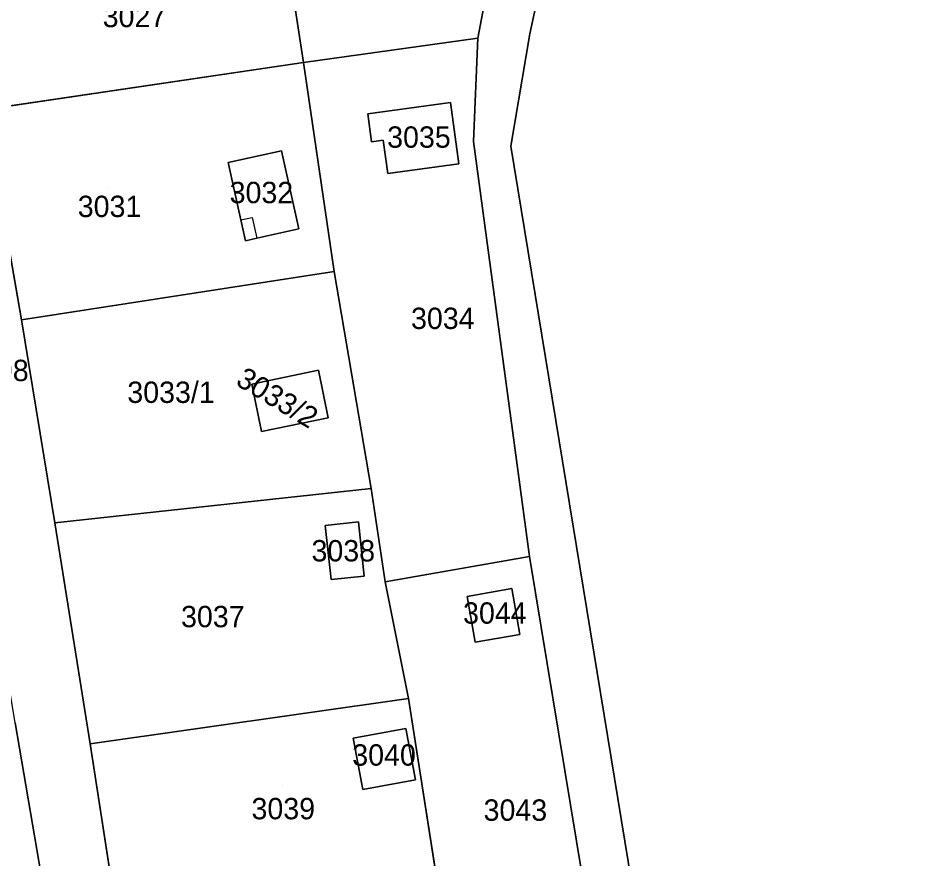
# Model space of a CAD drawing. Extents: x -262715 to -259381, y -1237238 to -1231182.
# Drawn here: x -260203.1 to -260117.4, y -1234317.3 to -1234238.6 of the extents above; entities that cross this region are included whole.
import ezdxf

# ---------------------------------------------------------------- set-up
doc = ezdxf.new("R2010")
doc.units = 0
for name, color, linetype in [('body_kn', 7, 'Continuous'), ('kladpar_druhypozemkov', 7, 'Continuous'), ('kladpar_hranice', 7, 'Continuous'), ('kladpar_parcelnecisla', 7, 'Continuous'), ('kladpar_plochy', 7, 'Continuous'), ('zappar_hrandruhpozemk', 7, 'Continuous')]:
    doc.layers.add(name, color=color, linetype=linetype)

msp = doc.modelspace()

# ---------------------------------------------------------------- linework, layer by layer
at = {"layer": 'body_kn'}
for p, q in [((-260160.05, -1234240.51), (-260160.05, -1234240.51)), ((-260160.05, -1234240.51), (-260160.05, -1234240.51)), ((-260155.18, -1234240.08), (-260155.18, -1234240.08)), ((-260176.38, -1234242.78), (-260176.38, -1234242.78)), ((-260176.38, -1234242.78), (-260176.38, -1234242.78)), ((-260162.62, -1234246.53), (-260162.62, -1234246.53)), ((-260162.62, -1234246.53), (-260162.62, -1234246.53)), ((-260170.35, -1234247.58), (-260170.35, -1234247.58)), ((-260169.99, -1234250.2), (-260169.99, -1234250.2)), ((-260168.9, -1234250.06), (-260168.9, -1234250.06)), ((-260160.45, -1234250.18), (-260160.45, -1234250.18)), ((-260178.43, -1234251.04), (-260178.43, -1234251.04)), ((-260178.43, -1234251.04), (-260178.43, -1234251.04)), ((-260156.95, -1234250.62), (-260156.95, -1234250.62)), ((-260183.43, -1234252.15), (-260183.43, -1234252.15)), ((-260161.84, -1234252.27), (-260161.84, -1234252.27)), ((-260168.48, -1234253.18), (-260168.48, -1234253.18)), ((-260182.24, -1234257.51), (-260182.24, -1234257.51)), ((-260182.24, -1234257.51), (-260182.24, -1234257.51)), ((-260181.17, -1234257.28), (-260181.17, -1234257.28)), ((-260176.81, -1234258.36), (-260176.81, -1234258.36)), ((-260181.81, -1234259.47), (-260181.81, -1234259.47)), ((-260180.73, -1234259.23), (-260180.73, -1234259.23)), ((-260173.49, -1234262.35), (-260173.49, -1234262.35)), ((-260173.49, -1234262.35), (-260173.49, -1234262.35)), ((-260202.77, -1234266.86), (-260202.77, -1234266.86)), ((-260174.97, -1234271.59), (-260174.97, -1234271.59)), ((-260174.97, -1234271.59), (-260174.97, -1234271.59)), ((-260181.21, -1234272.88), (-260181.21, -1234272.88)), ((-260174.05, -1234276.05), (-260174.05, -1234276.05)), ((-260180.3, -1234277.34), (-260180.3, -1234277.34)), ((-260170.03, -1234282.65), (-260170.03, -1234282.65)), ((-260170.03, -1234282.65), (-260170.03, -1234282.65)), ((-260199.63, -1234285.89), (-260199.63, -1234285.89)), ((-260174.33, -1234286.12), (-260174.33, -1234286.12)), ((-260171.23, -1234285.79), (-260171.23, -1234285.79)), ((-260171.23, -1234285.79), (-260171.23, -1234285.79)), ((-260155.21, -1234289.04), (-260155.21, -1234289.04)), ((-260155.21, -1234289.04), (-260155.21, -1234289.04)), ((-260173.78, -1234291.19), (-260173.78, -1234291.19)), ((-260170.68, -1234290.86), (-260170.68, -1234290.86)), ((-260168.73, -1234291.4), (-260168.73, -1234291.4)), ((-260156.87, -1234292.03), (-260156.87, -1234292.03)), ((-260156.87, -1234292.03), (-260156.87, -1234292.03)), ((-260161.05, -1234292.76), (-260161.05, -1234292.76)), ((-260156.13, -1234296.32), (-260156.13, -1234296.32)), ((-260160.3, -1234297.05), (-260160.3, -1234297.05)), ((-260166.53, -1234302.32), (-260166.53, -1234302.32)), ((-260166.53, -1234302.32), (-260166.53, -1234302.32)), ((-260166.79, -1234305.12), (-260166.79, -1234305.12)), ((-260166.79, -1234305.12), (-260166.79, -1234305.12)), ((-260196.34, -1234306.57), (-260196.34, -1234306.57)), ((-260171.71, -1234306.04), (-260171.71, -1234306.04)), ((-260165.89, -1234309.93), (-260165.89, -1234309.93)), ((-260170.81, -1234310.85), (-260170.81, -1234310.85))]:
    msp.add_line(p, q, dxfattribs=at)
at = {"layer": 'kladpar_druhypozemkov'}
for p, q in [((-260165.78, -1234248.55), (-260165.78, -1234248.55)), ((-260180.01, -1234253.6), (-260180.01, -1234253.6)), ((-260194.72, -1234254.46), (-260194.72, -1234254.46)), ((-260163.64, -1234266.05), (-260163.64, -1234266.05)), ((-260189.15, -1234272.7), (-260189.15, -1234272.7)), ((-260177.71, -1234273.84), (-260177.71, -1234273.84)), ((-260172.57, -1234287.43), (-260172.57, -1234287.43)), ((-260185.02, -1234293.19), (-260185.02, -1234293.19)), ((-260158.54, -1234293.55), (-260158.54, -1234293.55)), ((-260168.63, -1234306.68), (-260168.63, -1234306.68)), ((-260178.3, -1234310.46), (-260178.3, -1234310.46)), ((-260156.58, -1234311.95), (-260156.58, -1234311.95))]:
    msp.add_line(p, q, dxfattribs=at)
at = {"layer": 'kladpar_hranice'}
msp.add_line((-260173.49, -1234262.35), (-260170.03, -1234282.65), dxfattribs=at)
for points in [[(-260176.38, -1234242.78), (-260179.06, -1234225.27), (-260181.78, -1234209.78), (-260149.04, -1234204.84)], [(-260149.04, -1234204.84), (-260150.99, -1234210.36), (-260153.93, -1234216.53), (-260157.15, -1234225.18), (-260160.05, -1234240.51), (-260176.38, -1234242.78)], [(-260209.07, -1234230.21), (-260206.2, -1234247.19), (-260202.77, -1234266.86), (-260199.63, -1234285.89), (-260196.34, -1234306.57), (-260193.24, -1234326.54), (-260189.96, -1234345.97), (-260186.41, -1234366.12), (-260183.41, -1234386.31), (-260187.97, -1234399.27), (-260191.01, -1234380.35), (-260194.04, -1234361.43), (-260197.08, -1234342.52), (-260200.12, -1234323.57), (-260203.35, -1234304.61), (-260206.45, -1234286.21), (-260207.91, -1234277.44), (-260211.68, -1234258.38), (-260214.57, -1234239.05), (-260217.79, -1234219.78)], [(-260179.06, -1234225.27), (-260176.38, -1234242.78), (-260206.2, -1234247.19), (-260209.07, -1234230.21), (-260188.21, -1234226.42), (-260187.24, -1234233.35), (-260184.12, -1234232.92), (-260184.24, -1234232.08), (-260182.11, -1234231.78), (-260182.18, -1234231.28), (-260181.09, -1234231.13), (-260181.57, -1234227.72), (-260182.71, -1234227.87), (-260183.01, -1234225.7), (-260179.06, -1234225.27)], [(-260152.21, -1234226.25), (-260155.18, -1234240.08), (-260156.95, -1234250.62), (-260140.14, -1234353.16), (-260137.24, -1234370.87), (-260133.61, -1234382.81), (-260127.82, -1234405.25), (-260124.82, -1234416.87), (-260125.16, -1234429.75), (-260129.66, -1234430.44), (-260132.98, -1234401.37), (-260134.62, -1234392.6), (-260135.93, -1234390.5), (-260138.8, -1234383.3), (-260140.7, -1234378.18), (-260141.72, -1234369.83), (-260146.42, -1234342.34), (-260155.21, -1234289.04), (-260160.45, -1234250.18), (-260160.05, -1234240.51), (-260157.15, -1234225.18)], [(-260157.83, -1234614.46), (-260153.62, -1234598.11), (-260152.93, -1234574.76), (-260148.07, -1234573.57), (-260144.92, -1234572.79), (-260124.47, -1234568.17), (-260129.64, -1234538.99), (-260134.43, -1234511.91), (-260132.92, -1234499.01), (-260133.41, -1234472.55), (-260134.35, -1234467.64), (-260117.39, -1234465.16), (-260125.16, -1234429.75), (-260124.82, -1234416.87), (-260127.82, -1234405.25), (-260133.61, -1234382.81), (-260137.24, -1234370.87), (-260140.14, -1234353.16), (-260156.95, -1234250.62), (-260155.18, -1234240.08), (-260152.21, -1234226.25)], [(-260173.49, -1234262.35), (-260176.38, -1234242.78), (-260160.05, -1234240.51)], [(-260160.05, -1234240.51), (-260160.45, -1234250.18), (-260155.21, -1234289.04), (-260168.73, -1234291.4), (-260170.03, -1234282.65), (-260173.49, -1234262.35)], [(-260202.77, -1234266.86), (-260206.2, -1234247.19), (-260176.38, -1234242.78)], [(-260176.38, -1234242.78), (-260173.49, -1234262.35), (-260202.77, -1234266.86)], [(-260162.62, -1234246.53), (-260161.84, -1234252.27), (-260168.48, -1234253.18), (-260168.9, -1234250.06), (-260169.99, -1234250.2), (-260170.35, -1234247.58), (-260162.62, -1234246.53)], [(-260170.35, -1234247.58), (-260169.99, -1234250.2), (-260168.9, -1234250.06), (-260168.48, -1234253.18), (-260161.84, -1234252.27), (-260162.62, -1234246.53), (-260170.35, -1234247.58)], [(-260183.43, -1234252.15), (-260182.24, -1234257.51), (-260181.81, -1234259.47), (-260180.73, -1234259.23), (-260176.81, -1234258.36), (-260178.43, -1234251.04), (-260183.43, -1234252.15)], [(-260178.43, -1234251.04), (-260176.81, -1234258.36), (-260180.73, -1234259.23), (-260181.81, -1234259.47), (-260182.24, -1234257.51), (-260183.43, -1234252.15), (-260178.43, -1234251.04)], [(-260170.03, -1234282.65), (-260199.63, -1234285.89), (-260202.77, -1234266.86), (-260173.49, -1234262.35)], [(-260174.97, -1234271.59), (-260174.05, -1234276.05), (-260180.3, -1234277.34), (-260181.21, -1234272.88), (-260174.97, -1234271.59)], [(-260174.05, -1234276.05), (-260174.97, -1234271.59), (-260181.21, -1234272.88), (-260180.3, -1234277.34), (-260174.05, -1234276.05)], [(-260196.34, -1234306.57), (-260199.63, -1234285.89), (-260170.03, -1234282.65)], [(-260170.03, -1234282.65), (-260168.73, -1234291.4), (-260166.53, -1234302.32), (-260196.34, -1234306.57)], [(-260171.23, -1234285.79), (-260170.68, -1234290.86), (-260173.78, -1234291.19), (-260174.33, -1234286.12), (-260171.23, -1234285.79)], [(-260173.78, -1234291.19), (-260170.68, -1234290.86), (-260171.23, -1234285.79), (-260174.33, -1234286.12), (-260173.78, -1234291.19)], [(-260166.53, -1234302.32), (-260168.73, -1234291.4), (-260155.21, -1234289.04)], [(-260155.21, -1234289.04), (-260146.42, -1234342.34), (-260159.89, -1234344.08), (-260160.54, -1234341.7), (-260163.48, -1234321.82), (-260166.53, -1234302.32)], [(-260156.87, -1234292.03), (-260156.13, -1234296.32), (-260160.3, -1234297.05), (-260161.05, -1234292.76), (-260156.87, -1234292.03)], [(-260161.05, -1234292.76), (-260160.3, -1234297.05), (-260156.13, -1234296.32), (-260156.87, -1234292.03), (-260161.05, -1234292.76)], [(-260193.24, -1234326.54), (-260196.34, -1234306.57), (-260166.53, -1234302.32)], [(-260166.53, -1234302.32), (-260163.48, -1234321.82), (-260193.24, -1234326.54)], [(-260203.35, -1234304.61), (-260200.12, -1234323.57), (-260233.23, -1234328.1), (-260236.3, -1234308.84)], [(-260171.71, -1234306.04), (-260170.81, -1234310.85), (-260165.89, -1234309.93), (-260166.79, -1234305.12), (-260171.71, -1234306.04)], [(-260166.79, -1234305.12), (-260165.89, -1234309.93), (-260170.81, -1234310.85), (-260171.71, -1234306.04), (-260166.79, -1234305.12)]]:
    msp.add_lwpolyline(points, dxfattribs=at)
at = {"layer": 'kladpar_plochy'}
for p, q in [((-260176.38, -1234242.78), (-260179.06, -1234225.27)), ((-260157.15, -1234225.18), (-260160.05, -1234240.51)), ((-260160.05, -1234240.51), (-260176.38, -1234242.78)), ((-260176.38, -1234242.78), (-260160.05, -1234240.51)), ((-260160.05, -1234240.51), (-260160.45, -1234250.18)), ((-260206.2, -1234247.19), (-260176.38, -1234242.78)), ((-260176.38, -1234242.78), (-260173.49, -1234262.35)), ((-260173.49, -1234262.35), (-260176.38, -1234242.78)), ((-260162.62, -1234246.53), (-260170.35, -1234247.58)), ((-260161.84, -1234252.27), (-260162.62, -1234246.53)), ((-260202.77, -1234266.86), (-260206.2, -1234247.19)), ((-260170.35, -1234247.58), (-260169.99, -1234250.2)), ((-260169.99, -1234250.2), (-260168.9, -1234250.06)), ((-260168.9, -1234250.06), (-260168.48, -1234253.18)), ((-260160.45, -1234250.18), (-260155.21, -1234289.04)), ((-260178.43, -1234251.04), (-260183.43, -1234252.15)), ((-260176.81, -1234258.36), (-260178.43, -1234251.04)), ((-260183.43, -1234252.15), (-260182.24, -1234257.51)), ((-260168.48, -1234253.18), (-260161.84, -1234252.27)), ((-260182.24, -1234257.51), (-260181.81, -1234259.47)), ((-260180.73, -1234259.23), (-260176.81, -1234258.36)), ((-260181.81, -1234259.47), (-260180.73, -1234259.23)), ((-260173.49, -1234262.35), (-260202.77, -1234266.86)), ((-260202.77, -1234266.86), (-260173.49, -1234262.35)), ((-260170.03, -1234282.65), (-260173.49, -1234262.35)), ((-260173.49, -1234262.35), (-260170.03, -1234282.65)), ((-260199.63, -1234285.89), (-260202.77, -1234266.86)), ((-260174.97, -1234271.59), (-260181.21, -1234272.88)), ((-260174.05, -1234276.05), (-260174.97, -1234271.59)), ((-260181.21, -1234272.88), (-260180.3, -1234277.34)), ((-260180.3, -1234277.34), (-260174.05, -1234276.05)), ((-260170.03, -1234282.65), (-260199.63, -1234285.89)), ((-260199.63, -1234285.89), (-260170.03, -1234282.65)), ((-260168.73, -1234291.4), (-260170.03, -1234282.65)), ((-260170.03, -1234282.65), (-260168.73, -1234291.4)), ((-260196.34, -1234306.57), (-260199.63, -1234285.89)), ((-260171.23, -1234285.79), (-260174.33, -1234286.12)), ((-260174.33, -1234286.12), (-260173.78, -1234291.19)), ((-260170.68, -1234290.86), (-260171.23, -1234285.79)), ((-260155.21, -1234289.04), (-260168.73, -1234291.4)), ((-260168.73, -1234291.4), (-260155.21, -1234289.04)), ((-260155.21, -1234289.04), (-260146.42, -1234342.34)), ((-260173.78, -1234291.19), (-260170.68, -1234290.86)), ((-260168.73, -1234291.4), (-260166.53, -1234302.32)), ((-260166.53, -1234302.32), (-260168.73, -1234291.4)), ((-260156.87, -1234292.03), (-260161.05, -1234292.76)), ((-260156.13, -1234296.32), (-260156.87, -1234292.03)), ((-260161.05, -1234292.76), (-260160.3, -1234297.05)), ((-260160.3, -1234297.05), (-260156.13, -1234296.32)), ((-260166.53, -1234302.32), (-260196.34, -1234306.57)), ((-260196.34, -1234306.57), (-260166.53, -1234302.32)), ((-260163.48, -1234321.82), (-260166.53, -1234302.32)), ((-260166.53, -1234302.32), (-260163.48, -1234321.82)), ((-260203.35, -1234304.61), (-260200.12, -1234323.57)), ((-260166.79, -1234305.12), (-260171.71, -1234306.04)), ((-260165.89, -1234309.93), (-260166.79, -1234305.12)), ((-260193.24, -1234326.54), (-260196.34, -1234306.57)), ((-260171.71, -1234306.04), (-260170.81, -1234310.85)), ((-260170.81, -1234310.85), (-260165.89, -1234309.93))]:
    msp.add_line(p, q, dxfattribs=at)
for points in [[(-260209.07, -1234230.21), (-260206.2, -1234247.19), (-260202.77, -1234266.86), (-260199.63, -1234285.89), (-260196.34, -1234306.57), (-260193.24, -1234326.54), (-260189.96, -1234345.97), (-260186.41, -1234366.12), (-260183.41, -1234386.31), (-260187.97, -1234399.27), (-260191.01, -1234380.35), (-260194.04, -1234361.43), (-260197.08, -1234342.52), (-260200.12, -1234323.57), (-260203.35, -1234304.61), (-260206.45, -1234286.21), (-260207.91, -1234277.44), (-260211.68, -1234258.38), (-260214.57, -1234239.05), (-260217.79, -1234219.78)], [(-260152.21, -1234226.25), (-260155.18, -1234240.08), (-260156.95, -1234250.62), (-260140.14, -1234353.16), (-260137.24, -1234370.87), (-260133.61, -1234382.81), (-260127.82, -1234405.25), (-260124.82, -1234416.87), (-260125.16, -1234429.75), (-260129.66, -1234430.44), (-260132.98, -1234401.37), (-260134.62, -1234392.6), (-260135.93, -1234390.5), (-260138.8, -1234383.3), (-260140.7, -1234378.18), (-260141.72, -1234369.83), (-260146.42, -1234342.34), (-260155.21, -1234289.04), (-260160.45, -1234250.18), (-260160.05, -1234240.51), (-260157.15, -1234225.18)], [(-260157.83, -1234614.46), (-260153.62, -1234598.11), (-260152.93, -1234574.76), (-260148.07, -1234573.57), (-260144.92, -1234572.79), (-260124.47, -1234568.17), (-260129.64, -1234538.99), (-260134.43, -1234511.91), (-260132.92, -1234499.01), (-260133.41, -1234472.55), (-260134.35, -1234467.64), (-260117.39, -1234465.16), (-260125.16, -1234429.75), (-260124.82, -1234416.87), (-260127.82, -1234405.25), (-260133.61, -1234382.81), (-260137.24, -1234370.87), (-260140.14, -1234353.16), (-260156.95, -1234250.62), (-260155.18, -1234240.08), (-260152.21, -1234226.25)]]:
    msp.add_lwpolyline(points, dxfattribs=at)
for points in [[(-260179.06, -1234225.27), (-260176.38, -1234242.78), (-260206.2, -1234247.19), (-260209.07, -1234230.21), (-260188.21, -1234226.42), (-260187.24, -1234233.35), (-260184.12, -1234232.92), (-260184.24, -1234232.08), (-260182.11, -1234231.78), (-260182.18, -1234231.28), (-260181.09, -1234231.13), (-260181.57, -1234227.72), (-260182.71, -1234227.87), (-260183.01, -1234225.7)], [(-260162.62, -1234246.53), (-260161.84, -1234252.27), (-260168.48, -1234253.18), (-260168.9, -1234250.06), (-260169.99, -1234250.2), (-260170.35, -1234247.58)], [(-260178.43, -1234251.04), (-260176.81, -1234258.36), (-260180.73, -1234259.23), (-260181.81, -1234259.47), (-260182.24, -1234257.51), (-260183.43, -1234252.15)], [(-260174.97, -1234271.59), (-260174.05, -1234276.05), (-260180.3, -1234277.34), (-260181.21, -1234272.88)], [(-260171.23, -1234285.79), (-260170.68, -1234290.86), (-260173.78, -1234291.19), (-260174.33, -1234286.12)], [(-260156.87, -1234292.03), (-260156.13, -1234296.32), (-260160.3, -1234297.05), (-260161.05, -1234292.76)], [(-260166.79, -1234305.12), (-260165.89, -1234309.93), (-260170.81, -1234310.85), (-260171.71, -1234306.04)]]:
    msp.add_lwpolyline(points, close=True, dxfattribs=at)
at = {"layer": 'zappar_hrandruhpozemk'}
for p, q in [((-260182.24, -1234257.51), (-260181.17, -1234257.28)), ((-260181.17, -1234257.28), (-260180.73, -1234259.23))]:
    msp.add_line(p, q, dxfattribs=at)

# ---------------------------------------------------------------- texts
at = {"layer": 'kladpar_parcelnecisla'}
for s, p in [('3027', (-260195.163, -1234239.47)), ('3035', (-260168.541, -1234250.76)), ('3032', (-260183.283, -1234255.95)), ('3031', (-260197.497, -1234257.25)), ('3034', (-260166.306, -1234267.73)), ('3098', (-260208.037, -1234272.61)), ('3033/1', (-260192.859, -1234274.65)), ('3038', (-260175.62, -1234289.49)), ('3037', (-260187.829, -1234295.65)), ('3044', (-260161.434, -1234295.32)), ('3040', (-260171.805, -1234308.61)), ('3039', (-260181.236, -1234313.63)), ('3043', (-260159.516, -1234313.77))]:
    msp.add_text(s, height=2, dxfattribs=at).set_placement(p)
msp.add_text('3033/2', height=2, rotation=329, dxfattribs=at).set_placement((-260182.827, -1234272.9))

doc.saveas('drawing.dxf')
